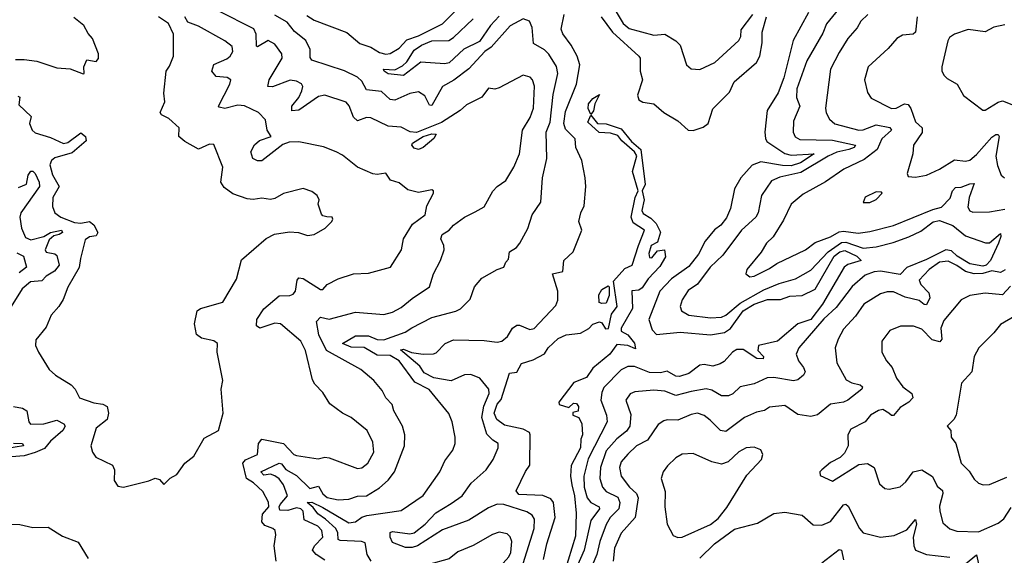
# Model space of a CAD drawing. Extents: x 1245515 to 1420776, y 606314 to 671314.
# Tile 295 of 385: x 1380394 to 1384913, y 643402 to 645862. Entities that reach past the tile are written whole.
import ezdxf

# ---------------------------------------------------------------- set-up
doc = ezdxf.new("R2010")
doc.units = 0

msp = doc.modelspace()

# ---------------------------------------------------------------- linework, layer by layer
at = {"layer": '0CON10XD'}
for points in [[(1384185, 645952), (1384097, 645843), (1384079.4, 645800.6), (1384006.4, 645673.6), (1383960.8, 645545), (1383958.4, 645505), (1383974.6, 645465), (1383945.4, 645395), (1383943.6, 645345), (1383953.3, 645323.2), (1383975, 645311.4), (1384125, 645308.8), (1384229.2, 645285), (1384224.2, 645275), (1384200, 645265), (1384145, 645253), (1384105, 645235.6), (1383979.5, 645160.5), (1383882.1, 645137.9), (1383845, 645121.2), (1383798.7, 645055), (1383782.8, 644975), (1383772.6, 644955), (1383706.7, 644895), (1383620.4, 644779.6), (1383563.5, 644725), (1383505, 644646.8), (1383462.4, 644617.6), (1383433.9, 644575), (1383424.7, 644545), (1383431.9, 644525), (1383465, 644504.7), (1383565, 644492.6), (1383615, 644495.8), (1383635, 644504.2), (1383699.9, 644560.1), (1383808.5, 644621.5), (1383879.8, 644650.2), (1383955, 644671.5), (1384025, 644711.1), (1384104, 644796), (1384165, 644838.7), (1384185, 644839.5), (1384265, 644812.3), (1384325, 644818.7), (1384402.2, 644837.8), (1384475, 644864.2), (1384529, 644891), (1384586.5, 644933.5), (1384615, 644939.4), (1384676.5, 644916.5), (1384735, 644868.5), (1384827, 644837), (1384845, 644837.1), (1384895, 644880), (1384896.3, 644866.4), (1384885.5, 644835), (1384849.8, 644755), (1384829.2, 644735), (1384815, 644729.7), (1384755, 644740.8), (1384697.1, 644775), (1384670.4, 644800.4), (1384645, 644804), (1384555, 644759.6), (1384465.7, 644724.3), (1384435, 644691.8), (1384345, 644707.4), (1384315, 644704), (1384275, 644689.1), (1384215, 644635.8), (1384140.7, 644539.3), (1384085, 644487.5), (1383969.1, 644355), (1383957.8, 644325), (1383967.7, 644295), (1383991.1, 644265), (1383998.8, 644245), (1383990.8, 644229.3), (1383965, 644207.2), (1383945, 644203.8), (1383855, 644218.9), (1383825, 644217.2), (1383765, 644190), (1383700, 644175), (1383667.2, 644142.8), (1383646.6, 644133.4), (1383615, 644134.8), (1383570.4, 644160.4), (1383545, 644165.8), (1383475, 644154.8), (1383405, 644135.2), (1383355, 644155.2), (1383305, 644160.2), (1383217.6, 644152.4), (1383195, 644143.3), (1383176.5, 644115), (1383198.8, 644048.8), (1383194.4, 643995.6), (1383178.7, 643971.3), (1383135, 643936.6), (1383085, 643880.9), (1383059.8, 643805), (1383057.2, 643755), (1383068.4, 643715), (1383085, 643694.7), (1383138.5, 643668.5), (1383148.7, 643645), (1383143.3, 643615), (1383104.2, 643575.8), (1383085, 643543.6)], [(1381795, 643378.7), (1381755.4, 643405), (1381738.5, 643425), (1381746.8, 643445), (1381785.3, 643485), (1381780.9, 643515), (1381762.3, 643535), (1381700, 643565), (1381694.5, 643605), (1381684.7, 643615), (1381665, 643620.4), (1381625, 643606.9), (1381588.6, 643608.6), (1381584.9, 643624.9), (1381589.9, 643635), (1381622.6, 643675), (1381605.1, 643725), (1381585, 643753), (1381565, 643767.4), (1381545, 643774.2), (1381515, 643770.2), (1381501.1, 643785), (1381585, 643824.9), (1381595, 643822.1), (1381615.5, 643795.5), (1381665, 643767.8), (1381725, 643708.3), (1381765, 643718.9), (1381785, 643684.7), (1381805, 643667.7), (1381855, 643657.1), (1381905, 643660), (1381945, 643674), (1381985, 643675.3), (1382045, 643711.3), (1382085, 643746.2), (1382113.8, 643785), (1382160, 643905), (1382162.3, 643955), (1382151.2, 643995), (1382111.8, 644065), (1382103.1, 644095), (1382074.5, 644125), (1382058.3, 644158.3), (1382019.4, 644205), (1381960, 644255), (1381802.4, 644342.4), (1381766.2, 644415), (1381755.8, 644475), (1381774.7, 644495.3), (1381815, 644486.7), (1381935, 644518), (1382065, 644507.9), (1382105, 644518.2), (1382145, 644539.3), (1382195, 644581.5), (1382275.5, 644635), (1382292.9, 644695), (1382324.6, 644755.4), (1382341.9, 644805), (1382341.2, 644825), (1382326.8, 644855), (1382332.3, 644875), (1382365.8, 644895), (1382385, 644917.5), (1382435, 644954.2), (1382485, 644979.4), (1382525, 645002.9), (1382566.1, 645073.9), (1382585, 645095.6), (1382625, 645123.1), (1382661.3, 645185), (1382687.5, 645245), (1382701.7, 645355), (1382736.9, 645413.1), (1382752.5, 645455), (1382756.5, 645556.5), (1382748.2, 645585), (1382737.2, 645597.2), (1382705, 645607.3), (1382595, 645548.1), (1382575, 645542.5), (1382545, 645546.7), (1382514.7, 645505.3), (1382445, 645471.4), (1382415.3, 645444.7), (1382330.6, 645389.4), (1382215, 645343.8), (1382186.3, 645346.3), (1382145, 645367.5), (1382085, 645372.3), (1382005, 645411.8), (1381985, 645412.7), (1381945, 645396.9), (1381926, 645414), (1381906.5, 645466.5), (1381893.1, 645483.1), (1381795, 645515.3), (1381765, 645508.6), (1381675, 645445.6), (1381643.5, 645443.5), (1381642.6, 645465), (1381674.7, 645505), (1381688.9, 645535), (1381693.2, 645555), (1381687.8, 645567.7), (1381665, 645579.7), (1381635, 645583.8), (1381555, 645552.9), (1381533.5, 645555), (1381539.7, 645585), (1381598.9, 645685), (1381597.7, 645705), (1381565, 645750), (1381535, 645766.6), (1381485, 645737.8), (1381480.5, 645740.5), (1381479.5, 645795), (1381469.2, 645819.2), (1381305, 645902.8)], [(1382007.1, 643375), (1381988.7, 643405), (1381978.8, 643458.8), (1381963.3, 643465), (1381865, 643469), (1381855, 643474.3), (1381853.4, 643505), (1381844.3, 643525), (1381798.1, 643568.1), (1381762, 643592), (1381741.5, 643621.5), (1381713.8, 643645), (1381735, 643645.2), (1381785, 643621), (1381905, 643551.1), (1381935, 643554.8), (1381965, 643577.3), (1381987.5, 643585), (1382145, 643607.7), (1382245, 643676.5), (1382322.1, 643785), (1382345, 643836), (1382381.4, 643885), (1382391.9, 643915), (1382393.1, 643945), (1382378.9, 644015), (1382363.1, 644053.1), (1382273.3, 644163.3), (1382207.2, 644197.2), (1382135.6, 644295), (1382095, 644319.9), (1382035, 644320.5), (1381975, 644356.2), (1381915, 644358), (1381876.2, 644375), (1381935, 644410.2), (1381995, 644409), (1382035, 644393.5), (1382065, 644391.6), (1382163, 644427), (1382193.3, 644446.7), (1382285, 644494.7), (1382395, 644522.5), (1382416.8, 644533.2), (1382461.8, 644578.2), (1382481.1, 644635), (1382515, 644674.2), (1382585, 644714.4), (1382616.7, 644725), (1382625, 644747.5), (1382638.1, 644761.9), (1382642, 644795), (1382674, 644815), (1382690, 644835), (1382726.5, 644903.5), (1382745.7, 644965), (1382786.2, 645023.8), (1382794, 645136), (1382812.7, 645225), (1382810.3, 645345), (1382828.8, 645391.2), (1382841.7, 645518.3), (1382863.4, 645615), (1382856.9, 645646.9), (1382823.1, 645703.1), (1382803.3, 645723.3), (1382752.7, 645752.7), (1382745.7, 645825.7), (1382734.3, 645854.3), (1382705, 645866.4), (1382645, 645832.9), (1382557.2, 645735), (1382528.2, 645715), (1382455, 645635.4), (1382386.3, 645583.7), (1382335, 645554.6), (1382285, 645467.1), (1382275, 645469.2), (1382252.8, 645512.8), (1382225, 645530.3), (1382185, 645522.9), (1382115, 645492.9), (1382095, 645494.7), (1382055, 645531.5), (1381985, 645539.3), (1381965, 645579.5), (1381945, 645598.2), (1381885, 645626.2), (1381735, 645676.2), (1381727.8, 645687.8), (1381727.4, 645725), (1381706.9, 645766.9), (1381655, 645807.1), (1381621.2, 645851.2), (1381565, 645882.2)], [(1381711.2, 645881.2), (1381745, 645859.3), (1381895, 645802.4), (1381955, 645752.7), (1382005, 645735.3), (1382045, 645711.1), (1382075, 645703), (1382095, 645705.8), (1382135, 645730.8), (1382170.2, 645769.8), (1382225, 645787), (1382335, 645842.1), (1382405.9, 645915)], [(1382705, 643363.4), (1382755.7, 643525), (1382757.3, 643567.3), (1382746.6, 643586.6), (1382722, 643602), (1382615.5, 643635.5), (1382585, 643636.7), (1382545, 643619), (1382455, 643562.9), (1382335, 643518.2), (1382220, 643445), (1382195, 643437.3), (1382165, 643437.7), (1382105, 643461.2), (1382094.5, 643485), (1382095, 643506.7), (1382105, 643510.8), (1382185, 643500.2), (1382205, 643504.8), (1382255, 643545.3), (1382303.9, 643596.1), (1382375, 643639.7), (1382424.5, 643675), (1382466.3, 643733.7), (1382535.3, 643795), (1382567.7, 643842.3), (1382590, 643895), (1382589.2, 643915), (1382565, 643929.8), (1382538.4, 643958.4), (1382515.6, 644035), (1382523.5, 644086.5), (1382548.1, 644145), (1382547, 644165), (1382505.6, 644215), (1382465, 644231.9), (1382435, 644230.2), (1382375, 644203.4), (1382295, 644216.1), (1382250.4, 644240.4), (1382230.7, 644270.7), (1382141.8, 644345), (1382155, 644348), (1382192.7, 644332.7), (1382245, 644326), (1382293.1, 644326.9), (1382305, 644331.2), (1382346, 644375), (1382385, 644391.6), (1382525, 644388.4), (1382585, 644381.1), (1382607.1, 644385), (1382632.6, 644407.4), (1382655.7, 644444.3), (1382675, 644458), (1382688.3, 644458.3), (1382735, 644438.8), (1382755, 644443.3), (1382855, 644548.8), (1382864.2, 644574.2), (1382864.4, 644615), (1382838.8, 644695), (1382886.7, 644705), (1382891.5, 644755), (1382933.8, 644796.2), (1382973.8, 644895), (1382960, 644935), (1382969.2, 644975), (1382985, 645007.5), (1382992, 645095), (1382988.9, 645135), (1382973.8, 645215), (1382946.4, 645275), (1382942.9, 645315), (1382899.4, 645359.4), (1382891.2, 645385), (1382899.2, 645440.8), (1382950, 645565), (1382964.1, 645655), (1382952.4, 645695), (1382925.3, 645745), (1382886.5, 645796.5), (1382878.9, 645818.9), (1382893.2, 645885)], [(1384014.6, 645895.4), (1383943.5, 645766.5), (1383901.6, 645595), (1383874.3, 645525.7), (1383824.6, 645445), (1383814.4, 645345), (1383816.1, 645316.1), (1383823, 645303), (1383905, 645247.6), (1383935, 645240.3), (1384040.8, 645245), (1383978.1, 645205), (1383935, 645191.3), (1383895, 645191.7), (1383795, 645209.1), (1383755, 645193.5), (1383704.4, 645135), (1383675, 645084.4), (1383656.6, 644995), (1383638.3, 644951.7), (1383612.5, 644917.5), (1383583.1, 644896.9), (1383539.4, 644845), (1383508.7, 644785), (1383465, 644727.9), (1383385, 644670.9), (1383331.7, 644615), (1383281.9, 644485), (1383296.9, 644436.9), (1383316.5, 644416.5), (1383425, 644426.3), (1383565, 644413.9), (1383628.5, 644425), (1383656.3, 644443.7), (1383714.9, 644525), (1383765, 644555.3), (1383826.7, 644576.7), (1383885, 644577.2), (1383928.5, 644591.5), (1383985, 644595.2), (1384045, 644623.6), (1384132.1, 644775), (1384158.1, 644795), (1384181.7, 644801.7), (1384236.7, 644775), (1384255.3, 644755), (1384195, 644737.4), (1384178.2, 644725), (1384079.2, 644555), (1384025, 644485.4), (1383965, 644464.8), (1383871.6, 644385), (1383784.7, 644365), (1383781.7, 644341.7), (1383807.5, 644315), (1383806.5, 644303.5), (1383776.5, 644305), (1383715, 644346.3), (1383685, 644346.8), (1383665, 644334.6), (1383627.6, 644292.4), (1383608.3, 644281.7), (1383575, 644270.2), (1383535, 644278.3), (1383515.7, 644275), (1383465, 644236), (1383422.4, 644222.4), (1383405, 644224), (1383365, 644247.1), (1383335, 644239.7), (1383285, 644242), (1383215, 644269.6), (1383185, 644269.3), (1383155, 644254.1), (1383075, 644172.7), (1383065, 644150), (1383060.5, 644115), (1383087.4, 644045), (1383090.8, 644015), (1383003.4, 643845), (1382982.4, 643765), (1382985.2, 643714.8), (1382999, 643665), (1383014.6, 643644.6), (1383053.1, 643625), (1383054.7, 643615), (1383015, 643561.5), (1382984.9, 643425.1), (1382944.6, 643335)], [(1383126.6, 645905), (1383163.4, 645845), (1383191.1, 645821.1), (1383305, 645791.4), (1383355, 645794.6), (1383406, 645765), (1383425.4, 645745.4), (1383455, 645654), (1383475, 645635.8), (1383515, 645632.5), (1383585, 645664.5), (1383695, 645765.6), (1383703.1, 645785), (1383704.7, 645815), (1383759.3, 645885)], [(1384286.9, 645885), (1384255, 645855.6), (1384237.7, 645825), (1384194.1, 645775), (1384155, 645711.5), (1384115.4, 645635), (1384091.8, 645455), (1384094.7, 645434.7), (1384110, 645405), (1384135, 645383.7), (1384245, 645353.7), (1384265.3, 645355.3), (1384325, 645379), (1384387.4, 645367.4), (1384395.4, 645355), (1384350.3, 645315), (1384329.7, 645265), (1384270.2, 645219.8), (1384176.9, 645175), (1384092.7, 645117.3), (1383989.1, 645060.9), (1383935.3, 645014.7), (1383899.3, 644940.7), (1383852.2, 644865), (1383821.5, 644835), (1383796.7, 644793.3), (1383730.8, 644715), (1383726.2, 644695), (1383745, 644681.4), (1383765, 644684.5), (1383835, 644719.2), (1383868.5, 644741.5), (1384000, 644805), (1384045, 644837.9), (1384115, 644863.9), (1384155, 644886.8), (1384175, 644890.2), (1384241.7, 644881.7), (1384295, 644889.6), (1384405, 644916.9), (1384585, 644990.7), (1384625, 645001.1), (1384665, 645041.8), (1384675.7, 645075), (1384688.3, 645091.8), (1384715, 645092.7), (1384755, 645108.2), (1384775, 645108.8), (1384750.9, 645045)], [(1380375, 645679.1), (1380415, 645678.5), (1380472, 645672), (1380565, 645641.2), (1380625, 645636.2), (1380685, 645612.5), (1380690, 645615), (1380688.8, 645645), (1380702, 645678), (1380745, 645670), (1380756.4, 645683.6), (1380756, 645705), (1380728.8, 645775), (1380707.7, 645797.7), (1380688, 645835), (1380641.9, 645871.9)], [(1380385, 645510), (1380395.4, 645505.4), (1380390, 645470), (1380446.8, 645416.8), (1380439.5, 645385), (1380452, 645355), (1380465, 645342.3), (1380535, 645321.3), (1380595, 645293.7), (1380615, 645298.4), (1380675, 645342.5), (1380695.6, 645325), (1380698.5, 645305), (1380635, 645250.3), (1380555, 645226.6), (1380539.5, 645215), (1380532.2, 645195), (1380545, 645149.4), (1380575.4, 645095), (1380545.7, 645045), (1380544.4, 645004.4), (1380556, 644975), (1380582.5, 644955), (1380645, 644930.5), (1380675, 644927.5), (1380715, 644935.4), (1380735, 644919.5), (1380752.2, 644885), (1380745, 644869.2), (1380714, 644865), (1380695, 644850), (1380673.7, 644765), (1380666.2, 644723.8), (1380615, 644633.8), (1380593.2, 644576.8), (1380574.4, 644545), (1380539.2, 644505), (1380515, 644450), (1380468.3, 644391.7), (1380465.8, 644365), (1380480.6, 644335), (1380528.6, 644255), (1380558.6, 644228.6), (1380630, 644185), (1380648, 644165), (1380668.8, 644125), (1380735, 644101.8), (1380776.2, 644096.2), (1380795.5, 644085), (1380801.8, 644055), (1380794.7, 644025.3), (1380744.5, 643985), (1380720, 643905), (1380728.8, 643875), (1380743, 643853), (1380820, 643815), (1380828.8, 643795), (1380828, 643745), (1380845, 643718.8), (1380870, 643715), (1380987, 643743), (1381016.4, 643756.4), (1381035, 643750), (1381055, 643727.5), (1381084.2, 643755.8), (1381115, 643773.3), (1381151.2, 643825), (1381193, 643857), (1381240, 643940), (1381307.1, 643975), (1381328.1, 644055), (1381318, 644165), (1381326, 644205), (1381300, 644335), (1381301.2, 644375), (1381285, 644386.9), (1381228.9, 644398.9), (1381205.6, 644415.6), (1381195.7, 644465), (1381208.1, 644525), (1381224, 644536), (1381325.8, 644565), (1381389.4, 644670.6), (1381411.3, 644758.7), (1381525, 644857.1), (1381563.2, 644876.8), (1381633, 644887), (1381674, 644884), (1381715, 644870), (1381745, 644875.8), (1381795.5, 644904.5), (1381826.7, 644935), (1381831.2, 644945), (1381827.5, 644955), (1381803.3, 644956.7), (1381785, 644961.4), (1381779.1, 644969.1), (1381764, 645015), (1381768.8, 645035), (1381758.8, 645055), (1381735, 645072), (1381695, 645085.8), (1381605, 645064.2), (1381565, 645040), (1381545, 645035.7), (1381505, 645041.4), (1381465, 645035.6), (1381438.7, 645038.7), (1381371.6, 645061.6), (1381331.8, 645091.8), (1381317.3, 645115), (1381326.9, 645185), (1381285, 645288.8), (1381265, 645290), (1381215, 645267.1), (1381152.2, 645302.2), (1381124.2, 645325), (1381126, 645365), (1381078, 645408), (1381045, 645424.5), (1381039.1, 645435), (1381060, 645485), (1381056, 645525), (1381066.2, 645625), (1381082, 645648), (1381100, 645695), (1381099.4, 645795), (1381077.5, 645845), (1381031.5, 645875)], [(1381570.9, 643375), (1381561.9, 643445), (1381569.2, 643495), (1381565.8, 643515), (1381556.2, 643525), (1381518.8, 643538.8), (1381505.5, 643555.5), (1381509, 643591), (1381537.3, 643625), (1381535.3, 643645.3), (1381510, 643695), (1381467.7, 643735), (1381435.1, 643755.1), (1381418.7, 643825), (1381430.3, 643839.7), (1381485.8, 643864.2), (1381489.7, 643915), (1381505.3, 643934.7), (1381605, 643914.7), (1381652.5, 643865), (1381665, 643859.6), (1381764.4, 643844.4), (1381795, 643852.5), (1381815, 643849.5), (1381945, 643800), (1381965, 643803.1), (1381992.2, 643825), (1382019.6, 643875), (1382015, 643921.2), (1381988.1, 643975), (1381915, 644034), (1381875, 644053.8), (1381816.9, 644096.9), (1381785, 644148.8), (1381748.1, 644188.1), (1381737.6, 644207.6), (1381705, 644342), (1381684.3, 644385), (1381590.8, 644465), (1381565, 644467.7), (1381495.7, 644445.7), (1381480.8, 644455), (1381482.7, 644485), (1381515, 644533.3), (1381585, 644593.5), (1381634.5, 644595.5), (1381648.8, 644601.2), (1381659.2, 644615), (1381667.5, 644665), (1381675, 644676.9), (1381695, 644672.7), (1381775, 644623.3), (1381785, 644623.1), (1381804.6, 644645.4), (1381855, 644672.2), (1381925.8, 644694.2), (1381995, 644696.9), (1382095.8, 644725), (1382145.6, 644805), (1382155.7, 644855), (1382197.5, 644922.5), (1382254.4, 644965), (1382263, 645007), (1382293.3, 645065), (1382292.5, 645075), (1382285, 645080), (1382225, 645068.5), (1382175, 645080), (1382135, 645113.1), (1382095.3, 645125.3), (1382075, 645157.5), (1382035, 645150.6), (1382015, 645154.4), (1381945, 645184.4), (1381875, 645240), (1381845.8, 645255), (1381788.1, 645278.1), (1381675, 645300.2), (1381630.6, 645299.4), (1381601.2, 645288.8), (1381505, 645213.6), (1381485, 645213.6), (1381464.4, 645225), (1381455.4, 645255), (1381472.4, 645287.6), (1381495, 645307.5), (1381547.5, 645325), (1381529.1, 645355), (1381522.4, 645402.4), (1381490, 645435), (1381425, 645466.3), (1381395, 645468.8), (1381335, 645454.3), (1381309.7, 645459.7), (1381305.7, 645465), (1381358.5, 645565), (1381362.5, 645585), (1381346, 645596), (1381295, 645600.6), (1381275.6, 645625), (1381285, 645655.4), (1381345, 645682.2), (1381360, 645695), (1381372.1, 645715), (1381369.3, 645739.3), (1381335.7, 645765), (1381215, 645831.6), (1381165, 645850.4), (1381151.7, 645875)], [(1382595, 645878.6), (1382555, 645834.8), (1382505, 645761.9), (1382432.9, 645727.1), (1382365, 645664.2), (1382345, 645658.5), (1382235, 645667.1), (1382155, 645605.6), (1382085, 645613.3), (1382066, 645625), (1382063.3, 645635), (1382115, 645631.4), (1382150.5, 645649.5), (1382171.5, 645668.5), (1382205, 645722), (1382237.7, 645745), (1382285, 645765.2), (1382363.7, 645766.4), (1382385, 645780.3), (1382474.7, 645865)], [(1383062.7, 645875), (1383115.2, 645805), (1383236.2, 645695), (1383241.3, 645685), (1383242.1, 645625), (1383253.1, 645585), (1383228.9, 645515), (1383235, 645494.3), (1383253.7, 645483.7), (1383304.6, 645474.6), (1383350, 645435), (1383415, 645396.7), (1383462, 645355), (1383485, 645353), (1383531.1, 645368.9), (1383554.4, 645385.6), (1383575, 645451.8), (1383651.5, 645528.5), (1383673.2, 645576.8), (1383775.3, 645664.7), (1383790.2, 645695), (1383802.2, 645755), (1383801.2, 645805), (1383822, 645875)], [(1384512.2, 645875), (1384506, 645804), (1384495, 645794.8), (1384445, 645791.1), (1384418.9, 645775), (1384380, 645730), (1384288.6, 645645), (1384271.1, 645585), (1384285, 645526.7), (1384302.1, 645502.1), (1384395, 645453.3), (1384415.8, 645455), (1384455, 645475.8), (1384471.6, 645471.6), (1384484, 645454), (1384505, 645392.5), (1384536.5, 645365), (1384536.3, 645343.7), (1384495.8, 645285), (1384493.1, 645245), (1384467.5, 645155), (1384471.7, 645141.7), (1384505, 645138.8), (1384555, 645148.1), (1384615, 645174.5), (1384685, 645218.4), (1384735, 645212.5), (1384755, 645216.9), (1384785, 645242.7), (1384855, 645322.1), (1384874.2, 645335), (1384885, 645334.4), (1384890, 645325), (1384874.5, 645234.5), (1384882, 645192), (1384898.2, 645148.2), (1384914, 645135)], [(1384915, 645838.8), (1384865, 645827.5), (1384825, 645806.5), (1384746.7, 645816.7), (1384684, 645795), (1384660.7, 645779.3), (1384653.1, 645765), (1384625.8, 645645), (1384626.2, 645626.2), (1384635, 645607.5), (1384651.2, 645591.2), (1384696.2, 645565), (1384725, 645514), (1384815, 645446), (1384825, 645446), (1384885, 645483.1), (1384905, 645489.4), (1384955, 645468.8)], [(1383015, 645426.7), (1383003.4, 645453.4), (1383004.3, 645475), (1383025, 645499.2), (1383055, 645518.8), (1383034.2, 645475.8), (1383027, 645443), (1383015, 645426.7)], [(1382797.6, 643382.4), (1382813.5, 643455), (1382851, 643575), (1382844, 643644), (1382831.4, 643661.4), (1382795, 643675.7), (1382685, 643681.4), (1382672.5, 643697.5), (1382715, 643786.2), (1382735.6, 643815), (1382737.3, 643955), (1382733.3, 643965), (1382705, 643980.3), (1382618.8, 643998.8), (1382583.8, 644025), (1382572.2, 644055), (1382585, 644096.2), (1382603.3, 644116.7), (1382641.2, 644238.8), (1382675, 644242.5), (1382697.7, 644282.3), (1382750.7, 644299.3), (1382802.4, 644327.6), (1382819.5, 644355), (1382865, 644397.1), (1382902.5, 644415), (1382967.6, 644422.4), (1383005.9, 644444.1), (1383025, 644463.8), (1383055, 644473.3), (1383065, 644470), (1383082.4, 644442.4), (1383096.4, 644443.6), (1383110.2, 644509.8), (1383135.9, 644545), (1383119.5, 644660.5), (1383171.3, 644718.7), (1383205.2, 644735), (1383233.4, 644825), (1383261.1, 644895), (1383209.1, 644929.1), (1383199.7, 644955), (1383219, 645045), (1383232.9, 645075), (1383206.2, 645165), (1383226.7, 645236.7), (1383215.3, 645255.3), (1383158.2, 645305), (1383139.8, 645329.8), (1383105, 645340), (1383053, 645343), (1383001.2, 645391.2), (1383015, 645423.8), (1383045.6, 645385.6), (1383085, 645383.1), (1383155, 645360), (1383202, 645302), (1383245.3, 645265), (1383264.2, 645105), (1383251.1, 645075), (1383260.2, 645035), (1383249.4, 644985), (1383255, 644972.2), (1383290.6, 644950.6), (1383315.2, 644925.2), (1383334.5, 644885.5), (1383320.7, 644839.3), (1383291.5, 644825), (1383281.7, 644788.3), (1383285, 644768.8), (1383295, 644768.6), (1383320.6, 644799.4), (1383354, 644804), (1383357.4, 644772.6), (1383331.7, 644728.3), (1383278, 644672), (1383250.3, 644629.7), (1383235, 644620), (1383203.2, 644616.8), (1383206.2, 644535), (1383154.3, 644445), (1383155, 644431.1), (1383184.8, 644414.8), (1383215, 644376.1), (1383219.7, 644350.3), (1383185, 644365.9), (1383135, 644370.5), (1383102.2, 644325), (1383025, 644261.9), (1382995, 644218.9), (1382937.8, 644195), (1382868.8, 644105), (1382870, 644095), (1382915, 644080), (1382935, 644100), (1382949.5, 644099.5), (1382958.8, 644085), (1382957, 644063), (1382932.5, 644057.5), (1382932.5, 644045), (1382960, 644035), (1382973.8, 644005), (1382976.7, 643955), (1382969.2, 643935), (1382967.9, 643895), (1382925.3, 643814.7), (1382921.8, 643765), (1382927.3, 643725), (1382940.5, 643675), (1382948.4, 643595), (1382945, 643490), (1382893.9, 643325)], [(1382225, 645265.4), (1382205, 645271.3), (1382193.9, 645285), (1382197.3, 645295), (1382245, 645324.6), (1382285, 645337.8), (1382306.1, 645336.1), (1382295, 645315.8), (1382245, 645274.4), (1382225, 645265.4)], [(1380389.2, 645090.8), (1380425, 645107.1), (1380432.5, 645147.5), (1380445, 645166.3), (1380455, 645165.9), (1380465, 645154.8), (1380482.9, 645115), (1380484.5, 645095), (1380399.9, 644975), (1380394.9, 644954.9), (1380402.4, 644905), (1380421.2, 644861.2), (1380445, 644850.6), (1380504.1, 644865.9), (1380535, 644884.3), (1380585.8, 644895), (1380591.2, 644885), (1380575, 644874.6), (1380550.2, 644869.8), (1380528.6, 644851.4), (1380511.4, 644805), (1380515, 644793.8), (1380555, 644785.9), (1380565, 644778.5), (1380574.8, 644735), (1380553.3, 644706.7), (1380515, 644683.7), (1380495, 644662.7), (1380442.9, 644657.1), (1380404.6, 644625), (1380347.2, 644532.8)], [(1384295, 645022.5), (1384325, 645036.7), (1384352.5, 645065), (1384350, 645070), (1384325, 645071.2), (1384275, 645046.2), (1384265, 645022.5), (1384295, 645022.5)], [(1384750.9, 645045), (1384745, 645000), (1384755, 644984.5), (1384767.8, 644977.8), (1384845, 644979.1), (1384915, 644992)], [(1380381, 644791), (1380411.1, 644775), (1380425.8, 644725), (1380391.4, 644698.6)], [(1384916.8, 644713.2), (1384895, 644701.2), (1384855, 644707.6), (1384815, 644696.1), (1384775, 644694.5), (1384735, 644704.6), (1384695, 644733.4), (1384655, 644752.3), (1384615, 644747.7), (1384568.2, 644715), (1384522.7, 644665), (1384530, 644645), (1384567, 644607), (1384570.5, 644585), (1384555, 644551.8), (1384545, 644552.9), (1384521.5, 644571.5), (1384457.2, 644587.2), (1384405, 644611.2), (1384375, 644611.1), (1384345, 644602.3), (1384267.7, 644555), (1384230.1, 644499.9), (1384175, 644440.5), (1384149.6, 644395), (1384136.2, 644355), (1384144.5, 644285), (1384187.8, 644207.8), (1384213.3, 644193.2), (1384252, 644185), (1384262.5, 644175), (1384258.5, 644165), (1384195, 644114.1), (1384175, 644104.7), (1384115, 644095.4), (1384055, 644047.5), (1384025, 644038.5), (1383965, 644048.1), (1383905, 644089.6), (1383835, 644081.9), (1383812.5, 644067.5), (1383775, 644059.2), (1383720.6, 644035), (1383635, 643970), (1383610, 643975), (1383562.2, 644022.2), (1383535, 644043.8), (1383505, 644053.8), (1383475, 644047.9), (1383415, 644022.9), (1383365.5, 644024.5), (1383350.4, 644019.6), (1383325, 644002.5), (1383275, 643931.2), (1383225, 643904.2), (1383185, 643866.5), (1383155, 643831.1), (1383147.1, 643805), (1383154, 643765), (1383192.4, 643715), (1383225.3, 643685), (1383232.2, 643665), (1383218.6, 643575), (1383155, 643502.9), (1383123.3, 643435), (1383117.1, 643375)], [(1383065, 644557.5), (1383053.3, 644563.3), (1383052.3, 644597.7), (1383065, 644623.3), (1383095, 644640), (1383100, 644635), (1383100, 644595), (1383085, 644560), (1383065, 644557.5)], [(1384941.5, 644638.5), (1384905, 644597.8), (1384825, 644605.3), (1384755, 644594.5), (1384715.3, 644574.7), (1384635, 644480), (1384622.2, 644445), (1384626, 644394), (1384617.2, 644382.8), (1384582, 644392), (1384535, 644440), (1384495.4, 644454.6), (1384436.1, 644453.9), (1384388.1, 644435), (1384350.6, 644385), (1384350.6, 644335), (1384371.9, 644295), (1384398.2, 644265), (1384417.5, 644215), (1384447.5, 644175), (1384487.8, 644145), (1384493.3, 644125), (1384474.8, 644105.2), (1384435, 644080.9), (1384405, 644044.2), (1384395, 644044.2), (1384383.1, 644055), (1384355, 644070.9), (1384335, 644066.2), (1384298.6, 644045), (1384275, 644014.4), (1384208.3, 643981.7), (1384194.2, 643955.8), (1384196.7, 643905), (1384179.1, 643870.9), (1384159.1, 643850.9), (1384115, 643827.5), (1384075, 643793.8), (1384066.2, 643785), (1384068.3, 643768.3), (1384125, 643741.9), (1384245, 643819.5), (1384285, 643823.8), (1384315.5, 643805), (1384339.4, 643729.4), (1384365, 643708.9), (1384385, 643705.5), (1384435, 643716.5), (1384461.3, 643738.7), (1384494.8, 643785.2), (1384535, 643794.6), (1384583.8, 643763.8), (1384605, 643719.4), (1384628.9, 643698.9), (1384631.2, 643685), (1384615, 643627.5), (1384616.2, 643605), (1384631.2, 643551.2), (1384663.4, 643523.4), (1384695, 643513.1), (1384795, 643508.8), (1384885, 643549.1), (1384911.3, 643568.7), (1384945, 643621.4)], [(1384960.4, 644499.6), (1384895, 644461.1), (1384865, 644423.1), (1384795.6, 644355), (1384774.4, 644315), (1384764.4, 644245), (1384717, 644193), (1384691.4, 644045), (1384680.8, 644025), (1384650, 643995), (1384668, 643975), (1384669.2, 643945), (1384690, 643915), (1384715.4, 643825.4), (1384751.7, 643788.3), (1384775, 643750.8), (1384793.7, 643733.7), (1384815.6, 643725.6), (1384845, 643726.7), (1384925, 643760)], [(1380365.3, 644085.3), (1380406.9, 644076.9), (1380427.3, 644065), (1380435.4, 644015.4), (1380444.1, 644004.1), (1380505, 644005.2), (1380565, 644022.5), (1380597.1, 644005), (1380602.2, 643995), (1380592.3, 643975), (1380535, 643926.5), (1380507.2, 643892.8), (1380465.6, 643874.4), (1380415, 643858.8), (1380356.5, 643853.5)], [(1380365, 643917.5), (1380407.5, 643915), (1380410.9, 643905), (1380335, 643892.8)], [(1383415, 643482.9), (1383435, 643484.4), (1383565, 643543.2), (1383599.1, 643570.9), (1383638.7, 643621.4), (1383730.9, 643769.1), (1383797.8, 643842.2), (1383804.4, 643865), (1383795.4, 643885.4), (1383765, 643898.9), (1383728.8, 643895), (1383695, 643877.3), (1383645, 643830.9), (1383615, 643820.7), (1383570.4, 643830.4), (1383485, 643870), (1383435, 643865.6), (1383405, 643849.4), (1383367.6, 643812.4), (1383346.9, 643785), (1383337.8, 643755), (1383356.2, 643695), (1383355.5, 643625), (1383365.6, 643545), (1383392.5, 643492.5), (1383415, 643482.9)], [(1383515, 643389.1), (1383582.2, 643455), (1383675, 643522.1), (1383780, 643550), (1383855, 643594.4), (1383905, 643599.5), (1383985, 643585.5), (1384035, 643541.5), (1384075, 643540.4), (1384115, 643557.3), (1384175, 643633.1), (1384185, 643636.9), (1384196.7, 643626.7), (1384248.6, 643525), (1384265, 643504.2), (1384345, 643485.6), (1384407, 643493), (1384465, 643518.9), (1384505, 643566), (1384510.4, 643545), (1384494.6, 643485.4), (1384497.1, 643445), (1384505.3, 643425.3), (1384555, 643405.3), (1384663.5, 643393.5)], [(1380334.5, 643544.5), (1380395, 643542.7), (1380455, 643530), (1380525, 643531.5), (1380589.8, 643489.8), (1380662.2, 643462.2), (1380707.6, 643387.6)], [(1383085, 643543.6), (1383055.9, 643465), (1383042.8, 643405), (1383000.3, 643305)], [(1382435, 643178.2), (1382455, 643183.8), (1382495, 643221.8), (1382547.3, 643292.7), (1382638.6, 643395), (1382647.8, 643415), (1382653.3, 643465), (1382645, 643487.1), (1382630.5, 643500.5), (1382595, 643507.3), (1382563.4, 643496.6), (1382475, 643447.1), (1382405, 643417.5), (1382365, 643385.8), (1382265, 643358), (1382242.5, 643335), (1382240, 643325), (1382261.2, 643295), (1382320.8, 643245), (1382377.4, 643217.4), (1382415, 643183.3), (1382435, 643178.2)], [(1384075, 643367.2), (1384155, 643427.9), (1384165, 643425.6), (1384175, 643381.2)], [(1384735, 643362.5), (1384785, 643404), (1384798.1, 643348.1)]]:
    msp.add_lwpolyline(points, dxfattribs=at)

doc.saveas('drawing.dxf')
